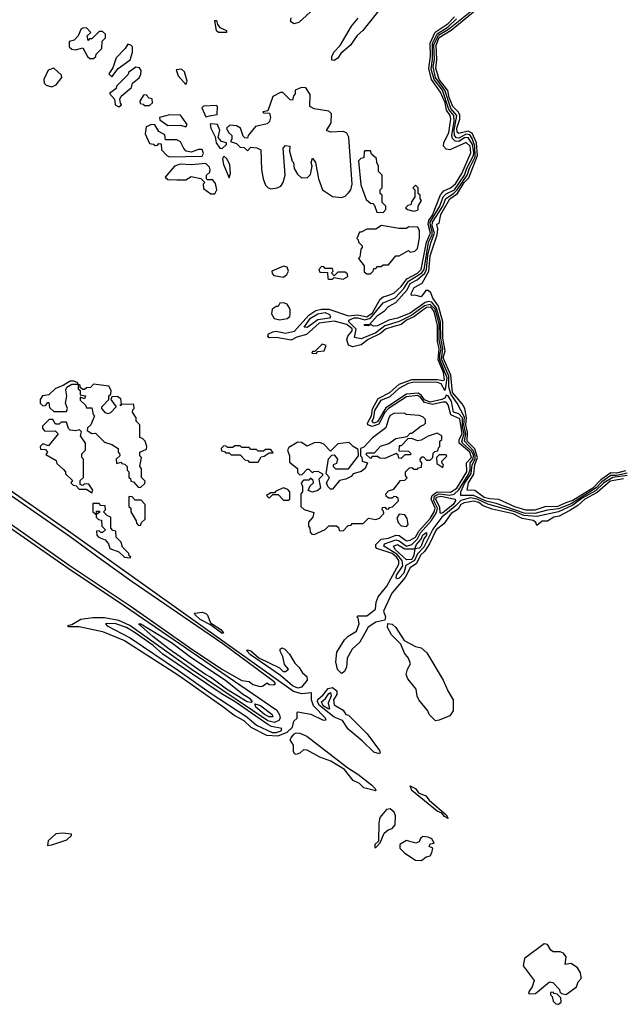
# Model space of a CAD drawing. Extents: x 2737310 to 2869991, y 870230 to 1012730.
# Tile 364 of 479: x 2801496 to 2804828, y 957212 to 962655. Entities that reach past the tile are written whole.
import ezdxf

# ---------------------------------------------------------------- set-up
doc = ezdxf.new("R2010")
doc.units = 0

msp = doc.modelspace()

# ---------------------------------------------------------------- linework, layer by layer
at = {"layer": '0CON02XD'}
for points in [[(2803187.5, 962775), (2803039.7, 962640.3), (2803012.7, 962632.7), (2802994, 962645), (2802997.5, 962665)], [(2804835, 960117.5), (2804760.8, 960105), (2804688.1, 960041.9), (2804620.8, 960005), (2804581.1, 959968.9), (2804537.8, 959942.2), (2804479.5, 959910.5), (2804450, 959905), (2804415, 959882.5), (2804385, 959883.3), (2804355, 959860), (2804350, 959875), (2804335, 959886), (2804275, 959896.9), (2804225, 959923.5), (2804108.5, 959948.5), (2804058, 959968), (2804035, 959985.5), (2804006.7, 959993.3), (2803953.9, 959983.9), (2803936, 959975), (2803920, 959950), (2803882, 959925), (2803841.7, 959868.3), (2803799.2, 959835), (2803761.5, 959758.5), (2803733.8, 959716.2), (2803711.4, 959695), (2803690, 959650), (2803655, 959626), (2803628.2, 959571.8), (2803554.5, 959485.5), (2803508, 959385), (2803518.6, 959355), (2803514.3, 959335.7), (2803465.7, 959324.3), (2803423.6, 959296.4), (2803376.3, 959213.7), (2803334.6, 959175.4), (2803307.5, 959125), (2803303.1, 959075), (2803290.4, 959049.6), (2803275, 959040.8), (2803253.8, 959063.8), (2803244.3, 959105), (2803250.5, 959159.5), (2803292.3, 959227.7), (2803312.5, 959247.5), (2803358.6, 959275), (2803373.3, 959315), (2803367.5, 959347.5), (2803360, 959355), (2803365, 959360), (2803415, 959359.2), (2803463.8, 959396.2), (2803466.5, 959435), (2803478.2, 959465), (2803526.3, 959523.7), (2803592.2, 959645), (2803592.5, 959665), (2803578.9, 959685), (2803555, 959703.5), (2803471.2, 959731.2), (2803465, 959740), (2803465.8, 959755), (2803495, 959784.2), (2803535, 959789.4), (2803575, 959805.7), (2803595, 959804.2), (2803635, 959773.8), (2803655, 959777.5), (2803684.3, 959795), (2803702.3, 959827.7), (2803765, 959896.9), (2803787.5, 959935), (2803792.5, 959955), (2803771.3, 960005), (2803776.2, 960025), (2803805, 960044.7), (2803877.3, 960042.7), (2803912.2, 960065), (2803967.9, 960155), (2803966.9, 960205), (2803994.6, 960235), (2803984.5, 960265), (2803925.5, 960315), (2803926.1, 960333.9), (2803942.5, 960365), (2803928.8, 960448.8), (2803880.1, 960470.1), (2803865, 960526.7), (2803855, 960540), (2803835, 960541.1), (2803777.9, 960527.9), (2803735, 960538.7), (2803709.9, 960569.9), (2803695, 960578.2), (2803635, 960570.9), (2803534.4, 960505.6), (2803515, 960483.5), (2803481.2, 960418.8), (2803445, 960407.1), (2803421.4, 960415), (2803418.9, 960425), (2803441.2, 960465), (2803446.9, 960503.1), (2803479.1, 960560.9), (2803542.5, 960595), (2803595, 960639.5), (2803665, 960666.2), (2803805, 960666.8), (2803835, 960660), (2803845.4, 960664.6), (2803839.3, 960705), (2803809.5, 960775), (2803816.3, 960835), (2803807.1, 960877.1), (2803807, 960965), (2803787.1, 961042.9), (2803775, 961060.9), (2803765, 961066.8), (2803745, 961064.6), (2803675, 961012.7), (2803635, 960993.5), (2803605, 960970.6), (2803565, 960958.9), (2803518, 960945), (2803490.2, 960919.8), (2803422.1, 960887.9), (2803385, 960857.5), (2803335.8, 960845.8), (2803315, 960856.2), (2803304.3, 960885), (2803310, 960905), (2803335.3, 960934.7), (2803335.3, 960945.3), (2803305, 960969.6), (2803235, 960989.4), (2803152.7, 960977.3), (2803081.2, 960915), (2803029.1, 960900.9), (2802996.4, 960883.6), (2802915, 960898.6), (2802875, 960896.2), (2802868, 960905), (2802871.7, 960918.3), (2802895, 960929.2), (2802915, 960932.5), (2802965, 960921.4), (2803015, 960932.5), (2803095, 961021.1), (2803133.3, 961046.7), (2803164.7, 961055.3), (2803205.4, 961055.4), (2803315, 961017.5), (2803365, 961023.1), (2803415, 961012.9), (2803446.2, 961035), (2803489.1, 961110.9), (2803505, 961122.5), (2803537.8, 961132.2), (2803565, 961142.5), (2803605, 961180), (2803637.5, 961222.5), (2803696.2, 961253.8), (2803716.2, 961275), (2803745.3, 961425), (2803767.1, 961475), (2803755.2, 961525), (2803758.4, 961545), (2803779.2, 961575), (2803822.9, 961687.1), (2803840.8, 961709.2), (2803878.8, 961725), (2803905, 961748), (2803940.6, 961805), (2803991.3, 961918.7), (2803987.5, 961955), (2803965, 961975.8), (2803875, 961936), (2803855, 961938.8), (2803840, 961955), (2803842, 961975), (2803869.4, 962030.6), (2803880.5, 962105), (2803875.6, 962125), (2803855.4, 962155), (2803847.7, 962195), (2803822.2, 962255), (2803772.5, 962325), (2803757.7, 962385), (2803766.7, 962453.3), (2803765.9, 962525), (2803793.1, 962586.9), (2803865, 962634.4), (2803899.4, 962670.6)], [(2803481.2, 962705), (2803393.3, 962595), (2803362.3, 962567.7), (2803325.9, 962514.1), (2803272, 962468), (2803255, 962442.5), (2803235, 962430), (2803221.7, 962431.7), (2803221.7, 962451.7), (2803232.5, 962475), (2803268.3, 962511.7), (2803331.2, 962618.8), (2803367.3, 962662.7)], [(2804855, 960149.1), (2804795, 960135.3), (2804765, 960136), (2804715, 960101.3), (2804683.4, 960066.6), (2804545, 959979.1), (2804475, 959951.1), (2804415, 959943.6), (2804345, 959924.6), (2804285, 959926.9), (2804130.9, 959980.9), (2804075, 959993.4), (2804005, 960024.7), (2803934.3, 960024.3), (2803934.5, 960045), (2803955, 960090.8), (2803992.9, 960147.1), (2803998, 960195), (2804013.6, 960225), (2804014.8, 960245), (2804004.1, 960274.1), (2803955.4, 960325), (2803962.2, 960365), (2803951.7, 960415), (2803955, 960458), (2803915.6, 960535), (2803880, 960585), (2803869.7, 960625), (2803869.2, 960685), (2803828.3, 960778.3), (2803836.3, 960835), (2803824.8, 960894.8), (2803823.4, 960983.4), (2803801.2, 961061.2), (2803775, 961092.9), (2803755, 961097.3), (2803738, 961092), (2803655, 961033.6), (2803585, 961004.4), (2803536.7, 960993.3), (2803475, 960962), (2803451.7, 960961.7), (2803435, 960970), (2803425, 960963.3), (2803400, 960965), (2803405, 960970), (2803430, 960970), (2803475, 961020.8), (2803513.9, 961046.1), (2803535, 961070), (2803575, 961092), (2803637.9, 961162.1), (2803655, 961196.9), (2803693.2, 961216.8), (2803736.3, 961253.7), (2803745.4, 961275), (2803753.6, 961353.6), (2803768.7, 961421.3), (2803790.3, 961475), (2803777.5, 961515), (2803779.2, 961535), (2803835.8, 961624.2), (2803852.5, 961667.5), (2803895, 961694.6), (2803915.2, 961714.8), (2803970.4, 961795), (2803982.2, 961835), (2804013.9, 961896.1), (2804013.3, 961955), (2803998.5, 961998.5), (2803985, 962018.2), (2803965, 962022.1), (2803925, 961999.5), (2803911.5, 962001.5), (2803900.4, 962015), (2803899.1, 962045), (2803913.1, 962125), (2803880, 962165), (2803847.3, 962265), (2803796, 962335), (2803782.4, 962395), (2803790, 962435), (2803786.1, 962516.1), (2803811, 962569), (2803867.2, 962602.8), (2804005, 962713.4)], [(2804845, 960162), (2804795, 960147.7), (2804765, 960150), (2804709, 960111), (2804665, 960066.2), (2804555, 959997.1), (2804515.9, 959984.1), (2804465, 959963.1), (2804405, 959964.4), (2804345, 959944.4), (2804295, 959943.3), (2804232.9, 959962.9), (2804145, 960002.9), (2804095, 960005.8), (2804065, 960014.5), (2804011.7, 960051.7), (2803970, 960055), (2803978, 960095), (2804007.2, 960142.8), (2804012.9, 960195), (2804027.3, 960235), (2804012.3, 960282.3), (2803970.9, 960325), (2803971.9, 960375), (2803961.9, 960415), (2803966.8, 960455), (2803956.7, 960505), (2803941.9, 960531.9), (2803890, 960595), (2803880, 960690), (2803837.5, 960785), (2803847.7, 960825), (2803835.4, 960895), (2803835.4, 960985.4), (2803810.8, 961070.8), (2803781.2, 961115), (2803770, 961145), (2803755, 961157.5), (2803741.7, 961158.3), (2803715, 961122.5), (2803681.7, 961131.7), (2803665, 961130), (2803660, 961135), (2803662.5, 961145), (2803677.5, 961175), (2803721.7, 961198.3), (2803758.9, 961265), (2803765, 961350), (2803803.6, 961465), (2803808.8, 961498.8), (2803803.3, 961525), (2803815, 961530), (2803825, 961578.8), (2803875, 961664), (2803916, 961694), (2803953.8, 961755), (2803979.1, 961780.9), (2804026.8, 961905), (2804021.1, 961975), (2803997, 962027), (2803975, 962039.5), (2803925, 962026), (2803915, 962033.8), (2803913.9, 962055), (2803929.5, 962105), (2803928.9, 962128.9), (2803921.1, 962145), (2803891.5, 962175), (2803870.4, 962225), (2803863.4, 962263.4), (2803814.6, 962325), (2803796.6, 962386.6), (2803802, 962435), (2803797.9, 962515), (2803815, 962557.3), (2803882.4, 962597.6), (2804015, 962706.1)], [(2802635, 962584), (2802595, 962584.2), (2802585, 962593.8), (2802575, 962650), (2802585, 962650), (2802589.3, 962629.3), (2802602.5, 962612.5), (2802640, 962595), (2802640, 962585), (2802635, 962584)], [(2803975, 960139.4), (2803985.9, 960165), (2803986.5, 960203.5), (2804003, 960227), (2804005, 960248), (2803995, 960269.2), (2803943.8, 960315), (2803940.8, 960325), (2803953.3, 960365), (2803943.9, 960405), (2803944.1, 960454.1), (2803925, 960475.6), (2803894.3, 960485), (2803883.3, 960545), (2803865, 960576.7), (2803855, 960580), (2803848, 960565), (2803830, 960555), (2803765, 960541.5), (2803735, 960553.1), (2803718.4, 960578.4), (2803699.7, 960589.7), (2803635, 960584.6), (2803520.6, 960509.4), (2803475, 960432.2), (2803454.6, 960424.6), (2803445.8, 960435), (2803454.7, 960455.3), (2803459.1, 960495), (2803495, 960551.4), (2803545, 960573.1), (2803595, 960618.9), (2803645, 960645.4), (2803675, 960652.7), (2803805, 960651.8), (2803825, 960644.3), (2803845, 960607.5), (2803850, 960610), (2803860, 960675), (2803819.5, 960775), (2803818.5, 960801.5), (2803826.7, 960835), (2803816.2, 960885), (2803814.8, 960975), (2803793.1, 961055), (2803765, 961081.5), (2803735, 961073.9), (2803665, 961022.3), (2803595, 960986.7), (2803515, 960962.7), (2803465, 960924.5), (2803385, 960890.8), (2803347.5, 960897.5), (2803355.7, 960945), (2803315.8, 960985), (2803316.2, 960995), (2803345, 961006.2), (2803365, 961007.7), (2803405, 960996.2), (2803435, 961005.5), (2803505, 961089.2), (2803572.2, 961117.8), (2803620.5, 961169.5), (2803645, 961209.5), (2803719.1, 961255), (2803731.8, 961275), (2803757.1, 961425), (2803776.4, 961465), (2803777.5, 961485), (2803766.7, 961515), (2803766.5, 961535), (2803820, 961625), (2803838.2, 961675), (2803855, 961693.3), (2803899.5, 961715), (2803955.2, 961794.8), (2803968.9, 961835), (2804005, 961904.2), (2804006.7, 961923.3), (2803999.7, 961965), (2803975, 962003.1), (2803955, 962001.5), (2803925, 961980.9), (2803903.8, 961983.8), (2803888.6, 961998.6), (2803884.6, 962015), (2803897.5, 962095), (2803896.4, 962125), (2803869.1, 962159.1), (2803833.2, 962265), (2803787.8, 962325), (2803771.8, 962381.8), (2803779.2, 962435), (2803777.9, 962525), (2803803.5, 962576.5), (2803865, 962615.4), (2803911, 962659)], [(2801905, 962440), (2801918.3, 962451.7), (2801920, 962465), (2801950, 962495), (2801953, 962537), (2801970, 962555), (2801970, 962575), (2801955, 962590), (2801935, 962590), (2801895, 962550), (2801881.7, 962548.3), (2801875, 962540), (2801870, 962565), (2801890, 962585), (2801865, 962610), (2801845, 962607.5), (2801835, 962600), (2801820, 962565), (2801798.3, 962541.7), (2801770, 962535), (2801770, 962505), (2801785, 962492.5), (2801805, 962487.5), (2801845, 962500), (2801871.7, 962451.7), (2801885, 962440), (2801905, 962440)], [(2802005, 962340), (2802040, 962385), (2802107, 962433), (2802120, 962475), (2802120, 962505), (2802110, 962515), (2802095, 962520), (2802080, 962495), (2802030, 962445), (2802011.7, 962388.3), (2801990, 962355), (2802005, 962340)], [(2801675, 962283.8), (2801697.5, 962295), (2801730, 962335), (2801728.3, 962348.3), (2801685, 962387.5), (2801653.6, 962376.4), (2801630, 962325), (2801632.5, 962305), (2801643.6, 962293.6), (2801675, 962283.8)], [(2802045, 962173.3), (2802060, 962185), (2802053, 962193), (2802050, 962215), (2802057, 962233), (2802115, 962280), (2802120, 962305), (2802156.4, 962333.6), (2802167, 962353), (2802167.5, 962375), (2802158.3, 962388.3), (2802138.3, 962391.7), (2802100, 962365), (2802095, 962350), (2802031.7, 962288.3), (2802030, 962275), (2801993, 962247), (2802020, 962215), (2802023.9, 962183.9), (2802045, 962173.3)], [(2802415, 962297.5), (2802422.5, 962315), (2802407, 962367), (2802391.7, 962381.7), (2802361.7, 962378.3), (2802373.3, 962345), (2802415, 962297.5)], [(2802215, 962180), (2802230, 962195), (2802228.3, 962218.3), (2802211.7, 962221.7), (2802195, 962240), (2802181.7, 962238.3), (2802160, 962205), (2802161.7, 962191.7), (2802178.3, 962188.3), (2802185, 962180), (2802215, 962180)], [(2803275, 961672.5), (2803295, 961680), (2803315, 961697.5), (2803326.7, 961715), (2803333.8, 961745), (2803316.4, 962006.4), (2803305, 962027.5), (2803286.1, 962036.1), (2803215, 962033.8), (2803191.7, 962041.7), (2803217.5, 962085), (2803220, 962135), (2803205, 962150), (2803125, 962162.5), (2803100, 962175), (2803101.7, 962241.7), (2803078.3, 962278.3), (2803055, 962280), (2803020, 962265), (2803020, 962245), (2803010, 962235), (2803005, 962210), (2802991.7, 962211.7), (2802951.7, 962251.7), (2802938.3, 962251.7), (2802895, 962230), (2802868.3, 962151.7), (2802840, 962145), (2802845, 962140), (2802878.3, 962138.3), (2802882.5, 962115), (2802878.3, 962091.7), (2802865, 962080), (2802800, 962065), (2802760, 962015), (2802755, 962000), (2802741.7, 962001.7), (2802731.7, 962011.7), (2802717.5, 962055), (2802695, 962067.5), (2802658.3, 962071.7), (2802640, 962055), (2802650.7, 962030.7), (2802670, 962015), (2802670, 961995), (2802661.7, 961981.7), (2802695, 961970), (2802715, 961950), (2802738.3, 961948.3), (2802755, 961930), (2802775, 961950), (2802807, 961947), (2802830, 961935), (2802833, 961827), (2802842.5, 961775), (2802855, 961740), (2802870, 961725), (2802885, 961720), (2802920, 961725), (2802940, 961735), (2802952.5, 961755), (2802963.3, 961795), (2802952.5, 961945), (2802965, 961960), (2802990, 961955), (2802988.3, 961928.3), (2803003, 961873), (2803010, 961865), (2803013, 961833), (2803031.7, 961801.7), (2803055, 961780), (2803087, 961783), (2803105, 961800), (2803112.5, 961845), (2803107.5, 961865), (2803115, 961890), (2803132.5, 961865), (2803148, 961775), (2803170, 961715), (2803225, 961677.5), (2803275, 961672.5)], [(2802525, 962117.5), (2802545, 962123.3), (2802588.3, 962131.7), (2802590, 962175), (2802585, 962180), (2802513.3, 962176.7), (2802502.5, 962167.5), (2802525, 962117.5)], [(2802415, 962062.5), (2802422.5, 962075), (2802385, 962126.7), (2802325, 962130), (2802270, 962115), (2802271.7, 962101.7), (2802315, 962070), (2802385, 962072.5), (2802415, 962062.5)], [(2802325, 961897.5), (2802505, 961900), (2802512.5, 961915), (2802505, 961937.5), (2802485, 961937.5), (2802445, 961922.5), (2802417.5, 961927.5), (2802403, 961943), (2802385, 961980), (2802365, 961990), (2802301.7, 961991.7), (2802298.3, 962018.3), (2802265, 962037.5), (2802243.6, 962073.6), (2802225, 962076.2), (2802196.4, 962063.6), (2802190, 962025), (2802215, 961970), (2802237, 961967), (2802245, 961960), (2802258.3, 961961.7), (2802265, 961970), (2802278.3, 961968.3), (2802280, 961935), (2802310, 961905), (2802325, 961897.5)], [(2802615, 961942.5), (2802640, 961965), (2802640, 961975), (2802611.2, 961981.2), (2802593, 962003), (2802602.5, 962045), (2802590, 962075), (2802555, 962080), (2802550, 962075), (2802553.3, 962055), (2802577, 962007), (2802582.5, 961975), (2802602.5, 961945), (2802615, 961942.5)], [(2803505, 961590), (2803520, 961605), (2803520, 961625), (2803500, 961645), (2803500, 961685), (2803490, 961695), (2803490, 961715), (2803500, 961725), (2803500, 961795), (2803480, 961815), (2803480, 961845), (2803470, 961865), (2803468.3, 961888.3), (2803441.7, 961911.7), (2803435, 961930), (2803405, 961930), (2803400, 961925), (2803398.3, 961891.7), (2803381.7, 961888.3), (2803370, 961875), (2803383, 961743), (2803411.7, 961661.7), (2803435, 961640), (2803448.3, 961638.3), (2803458.3, 961628.3), (2803471.7, 961591.7), (2803505, 961590)], [(2802575, 961692.5), (2802586.2, 961713.8), (2802579.3, 961749.3), (2802565, 961770), (2802535, 961770), (2802530, 961775), (2802530, 961795), (2802548.3, 961811.7), (2802550, 961825), (2802545, 961840), (2802525, 961860), (2802445, 961853.3), (2802383.8, 961856.2), (2802352.5, 961845), (2802300, 961785), (2802315, 961772.5), (2802365, 961770), (2802415, 961770), (2802445, 961787.5), (2802497, 961777), (2802520, 961755), (2802510, 961745), (2802511.7, 961721.7), (2802553, 961693), (2802575, 961692.5)], [(2802655, 961780), (2802662.5, 961805), (2802657.5, 961855), (2802642.5, 961885), (2802625, 961900), (2802617.5, 961885), (2802624, 961854), (2802655, 961780)], [(2803675, 961597.5), (2803695, 961602.5), (2803700, 961605), (2803700, 961625), (2803717.5, 961655), (2803710, 961665), (2803710, 961685), (2803700, 961695), (2803700, 961725), (2803685, 961740), (2803670, 961725), (2803680, 961715), (2803680, 961675), (2803661.7, 961648.3), (2803658.3, 961631.7), (2803641.7, 961628.3), (2803630, 961615), (2803640, 961605), (2803675, 961597.5)], [(2803435, 961250), (2803450, 961265), (2803455, 961280), (2803465, 961280), (2803475, 961290), (2803495, 961290), (2803505, 961300), (2803535, 961300), (2803575, 961350), (2803595, 961350), (2803645, 961380), (2803655, 961370), (2803680, 961375), (2803695, 961390), (2803707, 961447), (2803707.5, 961487.5), (2803698.3, 961508.3), (2803645, 961510), (2803635, 961500), (2803595, 961500), (2803497, 961517), (2803465, 961497.5), (2803415, 961497.5), (2803385, 961480), (2803375, 961480), (2803360, 961445), (2803368.3, 961438.3), (2803370, 961425), (2803390, 961405), (2803390, 961395), (2803383, 961387), (2803377, 961343), (2803370, 961335), (2803400, 961295), (2803401.7, 961261.7), (2803415, 961250), (2803435, 961250)], [(2802955, 961232.5), (2802973, 961247), (2802982.5, 961265), (2802975, 961287.5), (2802955, 961292.5), (2802890, 961265), (2802891.7, 961251.7), (2802901.7, 961241.7), (2802955, 961232.5)], [(2803285, 961220), (2803310, 961235), (2803308.3, 961248.3), (2803295, 961260), (2803255, 961260), (2803235, 961240), (2803220, 961255), (2803230, 961265), (2803225, 961280), (2803185, 961280), (2803178.3, 961288.3), (2803165, 961290), (2803150, 961275), (2803155, 961260), (2803198.3, 961258.3), (2803200, 961225), (2803205, 961220), (2803225, 961220), (2803235, 961230), (2803285, 961220)], [(2802935, 960996.7), (2802975, 961002.5), (2802990, 961015), (2802992.5, 961025), (2802992.5, 961055), (2802975, 961082.5), (2802955, 961090), (2802935, 961087.5), (2802925, 961070), (2802915, 961070), (2802892.5, 961055), (2802888.3, 961028.3), (2802903, 961003), (2802935, 960996.7)], [(2803085, 960954), (2803070, 960955), (2803104.3, 961005), (2803145, 961030), (2803185, 961036.9), (2803210, 961025), (2803214, 961015), (2803208.8, 961005), (2803144.3, 960995.7), (2803085, 960954)], [(2803135, 960810), (2803145, 960820), (2803180, 960825), (2803190, 960855), (2803168.3, 960861.7), (2803128.3, 960821.7), (2803115, 960820), (2803111.7, 960811.7), (2803135, 960810)], [(2801755, 960490), (2801760, 960505), (2801750, 960535), (2801757.5, 960575), (2801750.7, 960609.3), (2801757, 960623), (2801785, 960640), (2801820, 960640), (2801818.3, 960648.3), (2801795, 960657.5), (2801775, 960656.7), (2801737, 960633), (2801695, 960616.7), (2801658.3, 960581.7), (2801622.5, 960575), (2801610, 960555), (2801610, 960535), (2801625, 960520), (2801638.3, 960521.7), (2801651.7, 960538.3), (2801658.3, 960538.3), (2801661.7, 960511.7), (2801685, 960490), (2801755, 960490)], [(2801406.6, 959896.6), (2801775, 959635.8), (2802112, 959412), (2802435.6, 959185.6), (2802613.8, 959065), (2802725, 959002.5), (2802765, 958997.5), (2802785, 958980), (2802825, 958970), (2802838.3, 958971.7), (2802865, 958990), (2802875, 958980), (2802901.7, 958978.3), (2802910, 958985), (2802902.5, 958995), (2802620, 959205), (2802117.6, 959547.6), (2801949.4, 959669.4), (2801775, 959797.1), (2800571.5, 960631.5)], [(2802165, 960070), (2802188.3, 960091.7), (2802190, 960105), (2802170, 960125), (2802170, 960175), (2802160, 960185), (2802170, 960235), (2802160, 960245), (2802160, 960265), (2802198.3, 960281.7), (2802200, 960295), (2802190, 960325), (2802175, 960340), (2802160, 960345), (2802160, 960415), (2802140, 960435), (2802140, 960455), (2802120, 960485), (2802121.7, 960498.3), (2802130, 960505), (2802128.3, 960528.3), (2802060, 960530), (2802055, 960520), (2802050, 960525), (2802060, 960530), (2802055, 960560), (2802035, 960572.5), (2802005, 960570), (2802000, 960555), (2802030, 960515), (2801998.3, 960481.7), (2801985, 960476.7), (2801971.2, 960481.2), (2801950, 960505), (2801950, 960515), (2801990, 960555), (2801990, 960575), (2802000, 960585), (2802002.5, 960605), (2801989.3, 960629.3), (2801905, 960640), (2801888.3, 960621.7), (2801865, 960620), (2801855, 960610), (2801845, 960610), (2801831.7, 960621.7), (2801830, 960635), (2801820, 960640), (2801820, 960615), (2801830, 960605), (2801831.7, 960581.7), (2801860, 960575), (2801855, 960560), (2801831.7, 960568.3), (2801831.7, 960551.7), (2801860, 960525), (2801865, 960510), (2801895, 960510), (2801903, 960473), (2801910, 960465), (2801890, 960415), (2801871.7, 960398.3), (2801870, 960385), (2801895, 960367.5), (2801915, 960370), (2801965, 960320), (2802005, 960307.5), (2802040, 960285), (2802040, 960265), (2802048.3, 960258.3), (2802050, 960245), (2802030, 960225), (2802031.7, 960201.7), (2802055, 960210), (2802061.7, 960201.7), (2802078.3, 960198.3), (2802090, 960185), (2802090, 960165), (2802100, 960155), (2802100, 960125), (2802108.3, 960118.3), (2802110, 960105), (2802125, 960100), (2802151.7, 960071.7), (2802165, 960070)], [(2801895, 960040), (2801900, 960055), (2801878.3, 960088.3), (2801855, 960090), (2801845, 960080), (2801830, 960085), (2801831.7, 960108.3), (2801850, 960125), (2801850, 960225), (2801840, 960235), (2801840, 960255), (2801860, 960275), (2801860, 960315), (2801832.5, 960355), (2801837.5, 960377.5), (2801827.5, 960387.5), (2801805, 960382.5), (2801775, 960386.7), (2801766.1, 960396.1), (2801755, 960430), (2801725, 960430), (2801715, 960420), (2801695, 960420), (2801680, 960445), (2801660, 960445), (2801621.7, 960408.3), (2801622.5, 960395), (2801635, 960380), (2801691.7, 960381.7), (2801710, 960365), (2801655, 960300), (2801625, 960310), (2801610, 960295), (2801611.7, 960281.7), (2801638.3, 960278.3), (2801650, 960265), (2801641.7, 960251.7), (2801698.3, 960218.3), (2801701.7, 960201.7), (2801738.3, 960168.3), (2801750, 960155), (2801750, 960145), (2801788.3, 960108.3), (2801780, 960095), (2801791.7, 960081.7), (2801808.3, 960078.3), (2801825, 960060), (2801865, 960060), (2801895, 960040)], [(2803125, 959810), (2803185, 959837.5), (2803205, 959857.5), (2803247.5, 959857.5), (2803258.3, 959848.3), (2803261.7, 959831.7), (2803285, 959830), (2803311.7, 959858.3), (2803328.3, 959861.7), (2803335, 959870), (2803395, 959870), (2803425, 959900), (2803465, 959892.5), (2803485, 959900), (2803510, 959925), (2803508.3, 959938.3), (2803500, 959945), (2803501.7, 959958.3), (2803515, 959960), (2803521.7, 959951.7), (2803535, 959950), (2803541.7, 959958.3), (2803558.3, 959961.7), (2803590, 959995), (2803588.3, 960008.3), (2803578.3, 960018.3), (2803565, 960020), (2803555, 960010), (2803535, 960010), (2803521.7, 960021.7), (2803520, 960035), (2803535, 960050), (2803565, 960060), (2803601.7, 960108.3), (2803625, 960110), (2803638.3, 960121.7), (2803630, 960135), (2803630, 960155), (2803651.7, 960178.3), (2803665, 960180), (2803675, 960170), (2803695, 960170), (2803701.7, 960178.3), (2803718.3, 960181.7), (2803720, 960205), (2803711.7, 960211.7), (2803710, 960225), (2803721.7, 960238.3), (2803728.3, 960238.3), (2803745, 960220), (2803765, 960220), (2803780, 960235), (2803781.7, 960258.3), (2803791.7, 960268.3), (2803808.3, 960271.7), (2803811.7, 960288.3), (2803820, 960295), (2803820, 960325), (2803830, 960335), (2803830, 960355), (2803805, 960370), (2803755, 960352.5), (2803715, 960330), (2803695, 960327.5), (2803665, 960340), (2803641.7, 960338.3), (2803605, 960300), (2803595, 960300), (2803592.5, 960272.5), (2803645, 960270), (2803660, 960255), (2803655, 960250), (2803625, 960250), (2803605, 960230), (2803591.7, 960231.7), (2803588.3, 960248.3), (2803577.5, 960257.5), (2803515, 960230), (2803488.3, 960231.7), (2803475, 960240), (2803445, 960240), (2803435, 960230), (2803411.7, 960251.7), (2803415, 960260), (2803458.3, 960261.7), (2803491.7, 960298.3), (2803537, 960313), (2803575, 960340), (2803638.3, 960351.7), (2803655, 960370), (2803665, 960370), (2803715, 960410), (2803730, 960415), (2803740, 960425), (2803740, 960445), (2803725, 960460), (2803705, 960467.5), (2803632.5, 960472.5), (2803625, 960480), (2803565, 960477.5), (2803545, 960466.7), (2803537.5, 960455), (2803521.2, 960398.8), (2803446.4, 960343.6), (2803398.3, 960291.7), (2803380, 960285), (2803380, 960245), (2803387.5, 960237.5), (2803390, 960215), (2803420, 960205), (2803406.4, 960173.6), (2803385, 960156.7), (2803340, 960145), (2803329.3, 960130.7), (2803300, 960115), (2803265, 960107.5), (2803225, 960060), (2803215, 960060), (2803200, 960075), (2803192.5, 960095), (2803210, 960125), (2803190, 960145), (2803203, 960227), (2803221.7, 960248.3), (2803235, 960250), (2803252.5, 960225), (2803248.3, 960201.7), (2803230, 960195), (2803230, 960185), (2803241.7, 960171.7), (2803315, 960172.5), (2803370, 960245), (2803368.3, 960278.3), (2803340, 960295), (2803317.5, 960317.5), (2803255, 960310), (2803215, 960270), (2803178.3, 960308.3), (2803155, 960317.5), (2803123.6, 960316.4), (2803085, 960297.5), (2803055, 960317.5), (2803035, 960320), (2802985, 960290), (2802977.5, 960275), (2802987.5, 960245), (2802988.3, 960208.3), (2803032.5, 960175), (2803033, 960153), (2803045, 960140), (2803058.3, 960141.7), (2803085, 960170), (2803095, 960170), (2803115, 960150), (2803123, 960157), (2803145, 960160), (2803170, 960145), (2803170, 960135), (2803150, 960115), (2803160, 960065), (2803145, 960052.5), (2803115, 960042.5), (2803091.7, 960051.7), (2803101.7, 960078.3), (2803120, 960095), (2803118.3, 960108.3), (2803105, 960120), (2803095, 960110), (2803065, 960110), (2803052.5, 960095), (2803060, 960075), (2803060, 960045), (2803050, 960035), (2803050, 959965), (2803068.3, 959948.3), (2803121.7, 959931.7), (2803117.5, 959905), (2803093, 959877), (2803092.5, 959855), (2803100, 959845), (2803101.7, 959821.7), (2803111.7, 959811.7), (2803125, 959810)], [(2801209, 960009), (2801763.8, 959623.8), (2802075.6, 959415), (2802918.6, 958838.6), (2802933.3, 958813.3), (2802936.2, 958795), (2802929.6, 958780.4), (2802905, 958770.4), (2802868.8, 958778.8), (2802444.3, 959064.3), (2802105, 959306.5), (2802045, 959334.4), (2801965, 959348.6), (2801901.2, 959348.8), (2801835, 959338.8), (2801785, 959310), (2801760, 959305), (2801765, 959300), (2801825, 959300), (2801955, 959274), (2802075, 959223.8), (2802375, 959031.4), (2802619.1, 958859.1), (2802687.5, 958807.5), (2802735, 958781.2), (2802774.2, 958744.2), (2802860.5, 958700.5), (2802925, 958696.2), (2802975, 958716.7), (2803004, 958745), (2803011.7, 958778.3), (2803030, 958795), (2803030, 958825), (2803035, 958830), (2803106.4, 958816.4), (2803175, 958783.3), (2803190, 958785), (2803186.7, 958795), (2803121.5, 958861.5), (2803110, 958895), (2803110, 958935), (2803055, 958928.6), (2803010.7, 958940.7), (2802414.4, 959365), (2801766.9, 959826.9), (2801038, 960335)], [(2802815, 960210), (2802831.7, 960238.3), (2802848.3, 960241.7), (2802875, 960260), (2802898.3, 960261.7), (2802885, 960280), (2802855, 960280), (2802845, 960270), (2802815, 960270), (2802805, 960280), (2802775, 960280), (2802765, 960290), (2802725, 960290), (2802715, 960300), (2802685, 960300), (2802675, 960290), (2802645, 960290), (2802638.3, 960298.3), (2802625, 960300), (2802610, 960285), (2802611.7, 960271.7), (2802628.3, 960268.3), (2802635, 960260), (2802655, 960260), (2802665, 960250), (2802715, 960250), (2802741.7, 960221.7), (2802758.3, 960218.3), (2802765, 960210), (2802815, 960210)], [(2803835, 960180), (2803840, 960195), (2803831.7, 960201.7), (2803830, 960215), (2803858.3, 960241.7), (2803855, 960250), (2803815, 960250), (2803800, 960235), (2803801.7, 960201.7), (2803835, 960180)], [(2804855, 960136), (2804774.8, 960125.2), (2804725, 960095.4), (2804679, 960051), (2804605, 960010), (2804555, 959971.1), (2804475, 959935.4), (2804355, 959908.5), (2804283.5, 959913.5), (2804235, 959934.7), (2804085, 959976.7), (2804025.6, 960005.6), (2803988.5, 960011.5), (2803935, 959997.8), (2803904.7, 959965.3), (2803829.4, 959905), (2803780.6, 959839.4), (2803730.2, 959739.8), (2803695, 959702.9), (2803679.6, 959665), (2803631.7, 959638.3), (2803619.4, 959595), (2803595, 959568.6), (2803583.6, 959563.6), (2803577.5, 959567.5), (2803579.4, 959585), (2803614.3, 959635.7), (2803610.5, 959665), (2803581.3, 959701.3), (2803510, 959745), (2803513, 959757), (2803575, 959779.4), (2803595, 959774.4), (2803635, 959744.6), (2803664.2, 959755), (2803695.3, 959784.7), (2803712, 959818), (2803773.7, 959886.3), (2803799.8, 959930.2), (2803806, 959955), (2803785.9, 959995), (2803788.9, 960021.1), (2803815, 960034.1), (2803875, 960026.8), (2803897.9, 960032.1), (2803923.3, 960056.7), (2803975, 960139.4)], [(2802985, 960000), (2802990, 960005), (2802990, 960045), (2802978.3, 960058.3), (2802955, 960067.5), (2802911.7, 960048.3), (2802905, 960040), (2802885, 960040), (2802860, 960025), (2802875, 960010), (2802895, 960030), (2802925, 960030), (2802955, 960000), (2802985, 960000)], [(2802165, 959860), (2802170, 959875), (2802190, 959895), (2802190, 959975), (2802168.3, 959998.3), (2802135, 960000), (2802118.3, 960018.3), (2802100, 960020), (2802100, 959965), (2802110, 959955), (2802110, 959935), (2802140, 959885), (2802141.7, 959871.7), (2802151.7, 959861.7), (2802165, 959860)], [(2803825, 959926.2), (2803820.9, 959930.9), (2803819.2, 959959.2), (2803796.4, 960005), (2803801.1, 960015), (2803825, 960020.8), (2803903.3, 960005), (2803905.6, 959995), (2803893.1, 959975), (2803835, 959929.4), (2803825, 959926.2)], [(2802105, 959680), (2802110, 959685), (2802101.7, 959691.7), (2802100, 959705), (2802065, 959740), (2802057, 959767), (2802030, 959795), (2802028.3, 959828.3), (2802011.7, 959831.7), (2802000, 959845), (2802000, 959905), (2801981.7, 959911.7), (2801960, 959935), (2801970, 959945), (2801968.3, 959968.3), (2801945, 959970), (2801935, 959980), (2801900, 959980), (2801900, 959935), (2801920, 959920), (2801921.7, 959938.3), (2801938.3, 959938.3), (2801938.3, 959931.7), (2801920, 959920), (2801920, 959905), (2801931.7, 959891.7), (2801948.3, 959888.3), (2801950, 959855), (2801970, 959835), (2801955, 959820), (2801945, 959820), (2801935, 959830), (2801921.7, 959828.3), (2801922.5, 959805), (2801932.5, 959795), (2801969.5, 959779.5), (2801987.5, 959757.5), (2801995, 959732), (2802043.8, 959713.8), (2802075, 959683.3), (2802105, 959680)], [(2803635, 959853.8), (2803643.3, 959865), (2803638.3, 959898.3), (2803625, 959917.5), (2803595, 959922.5), (2803581.2, 959898.8), (2803588, 959875), (2803605, 959858), (2803635, 959853.8)], [(2803635, 959670), (2803574.3, 959725), (2803563.8, 959745), (2803585, 959754.2), (2803625, 959730.9), (2803680, 959730), (2803689.4, 959755), (2803716, 959784), (2803725, 959807.5), (2803745, 959820), (2803745.6, 959805), (2803731.2, 959785), (2803716.5, 959745), (2803705, 959734.5), (2803680, 959730), (2803676.2, 959695), (2803665, 959671.1), (2803635, 959670)], [(2802615, 959262.5), (2802550.7, 959310.7), (2802495, 959338.8), (2802466, 959365), (2802462.5, 959375), (2802505, 959380), (2802525, 959373.1), (2802535, 959363.8), (2802552, 959322), (2802608.8, 959285), (2802622.5, 959265), (2802615, 959262.5)], [(2802915, 958714.4), (2802942.5, 958725), (2802946.2, 958736.2), (2802887.7, 958747.7), (2802868.3, 958758.3), (2802687.1, 958885), (2802610.4, 958930.4), (2802287.9, 959147.9), (2802233.8, 959195), (2802135, 959265.6), (2802086.2, 959295), (2802027.5, 959315), (2801981.7, 959318.3), (2801970, 959315), (2801980, 959305), (2802107.8, 959237.8), (2802375, 959058), (2802548.8, 958935), (2802752.2, 958802.2), (2802806.2, 958755), (2802892.5, 958715), (2802915, 958714.4)], [(2802775, 958880), (2802754.3, 958885), (2802638.9, 958955), (2802551.7, 959021.7), (2802523.3, 959035), (2802322.2, 959175), (2802231.9, 959245), (2802153.8, 959316.2), (2802166.7, 959315), (2802335, 959212.5), (2802442, 959132), (2802635, 959004.6), (2802727.9, 958927.9), (2802767.1, 958905), (2802781.2, 958885), (2802775, 958880)], [(2803795, 958780), (2803760, 958815), (2803752.5, 958835), (2803702.5, 958895), (2803693.3, 958915), (2803687.5, 958955), (2803641.7, 959011.7), (2803633.8, 959035), (2803640, 959065), (2803656.7, 959095), (2803646, 959125), (2803624.2, 959154.2), (2803603.6, 959203.6), (2803551.8, 959255), (2803530, 959295), (2803532.1, 959317.9), (2803555, 959314.4), (2803576, 959296), (2803622.7, 959222.7), (2803685, 959190), (2803715, 959182.5), (2803747.5, 959155), (2803837.5, 959005), (2803862.5, 958945), (2803892.5, 958895), (2803892.5, 958835), (2803875, 958807.5), (2803815, 958782.5), (2803795, 958780)], [(2803035, 958960.4), (2803005, 958973.2), (2802939.1, 959029.1), (2802772.5, 959145), (2802751.2, 959168.8), (2802755, 959172.5), (2802775, 959165.6), (2802818.3, 959128.3), (2802932, 959072), (2802952.3, 959052.3), (2802965, 959051.2), (2802982.5, 959065), (2802960, 959090), (2802951.2, 959135), (2802936.7, 959165), (2802936.7, 959175), (2802945, 959183.3), (2802962.5, 959175), (2802988.8, 959148.8), (2803017.7, 959097.7), (2803041.2, 959075), (2803060, 959045), (2803083.9, 959023.9), (2803085, 959003.3), (2803055, 958964.6), (2803035, 958960.4)], [(2803485, 958596.7), (2803455, 958605.6), (2803389.6, 958669.6), (2803312.6, 958732.6), (2803281.7, 958781.7), (2803235, 958799.2), (2803154.6, 958865), (2803143.3, 958885), (2803145, 958897.5), (2803175, 958922.5), (2803202.1, 958957.9), (2803225, 958963.3), (2803249.2, 958945), (2803248.8, 958925), (2803231.4, 958895), (2803235, 958867.5), (2803285, 958837.5), (2803300, 958815), (2803315, 958810), (2803417.4, 958707.4), (2803485.6, 958615), (2803490, 958605), (2803485, 958596.7)], [(2803205, 958844.2), (2803175, 958862.2), (2803164.2, 958885), (2803187.8, 958902.2), (2803205, 958930), (2803215, 958936), (2803217.5, 958917.5), (2803202.1, 958877.9), (2803210, 958845), (2803205, 958844.2)], [(2802875, 958800.8), (2802850, 958815), (2802801.9, 958855), (2802797, 958873), (2802827.1, 958865), (2802891.9, 958815), (2802895, 958802), (2802875, 958800.8)], [(2803465, 958392.5), (2803399.1, 958409.1), (2803375, 958432.9), (2803340.2, 958450.2), (2803291.2, 958511.2), (2803217, 958557), (2803155, 958578.1), (2803085, 958617.5), (2803065, 958618.8), (2803045, 958600), (2803025, 958593.3), (2803016.2, 958596.2), (2803009.3, 958609.3), (2803010, 958645), (2802992.5, 958675), (2802996.7, 958685), (2803011.4, 958705), (2803025, 958712.2), (2803045, 958711.5), (2803084.3, 958695), (2803309.7, 958519.7), (2803365.3, 958485.3), (2803442, 958425), (2803461.2, 958405), (2803465, 958392.5)], [(2803865, 958240), (2803845, 958250), (2803829.3, 958269.3), (2803805, 958280), (2803665, 958394), (2803655, 958420), (2803685, 958405.7), (2803701.7, 958381.7), (2803740.8, 958365), (2803760.5, 958340.5), (2803855, 958260), (2803865, 958240)], [(2803465, 958080), (2803490, 958105), (2803511.7, 958158.3), (2803533, 958177), (2803556.1, 958183.9), (2803572.5, 958205), (2803573.3, 958255), (2803566.7, 958275), (2803545, 958292.5), (2803525, 958290), (2803487.5, 958245), (2803481.2, 958215), (2803480, 958115), (2803460, 958095), (2803460, 958080), (2803465, 958080)], [(2801650.7, 958090.7), (2801675, 958094.2), (2801757.8, 958122.2), (2801783.3, 958145), (2801782.5, 958152.5), (2801735, 958159.2), (2801695.9, 958154.1), (2801654.3, 958115.7), (2801650.7, 958090.7)], [(2803715, 958007.5), (2803725, 958012.5), (2803743, 958027), (2803765, 958033.3), (2803775, 958050), (2803780, 958075), (2803760, 958085), (2803765, 958100), (2803787, 958103), (2803775, 958126.7), (2803755, 958136.7), (2803725, 958140), (2803711.7, 958128.3), (2803705, 958110), (2803687, 958103), (2803635, 958117.5), (2803597.5, 958095), (2803597.5, 958075), (2803625, 958047.5), (2803685, 958010), (2803715, 958007.5)], [(2804515, 957267.5), (2804525, 957272.5), (2804575, 957310), (2804583, 957337), (2804600, 957355), (2804600, 957365), (2804597, 957387), (2804580, 957415), (2804545, 957437.5), (2804511.7, 957431.7), (2804517.5, 957475), (2804502.5, 957495), (2804485, 957502.5), (2804445, 957503.3), (2804432, 957512), (2804415, 957542.5), (2804395, 957547.5), (2804287.5, 957465), (2804280, 957425), (2804340, 957345), (2804330, 957310), (2804312.5, 957285), (2804310, 957275), (2804315, 957270), (2804348.3, 957271.7), (2804425, 957337.5), (2804443, 957333), (2804480, 957295), (2804481.7, 957281.7), (2804491.7, 957271.7), (2804515, 957267.5)], [(2804475, 957212.5), (2804490, 957225), (2804488.3, 957248.3), (2804468.3, 957268.3), (2804451.7, 957271.7), (2804445, 957280), (2804431.7, 957278.3), (2804430, 957265), (2804440, 957255), (2804445, 957230), (2804460, 957215), (2804475, 957212.5)]]:
    msp.add_lwpolyline(points, dxfattribs=at)

doc.saveas('drawing.dxf')
